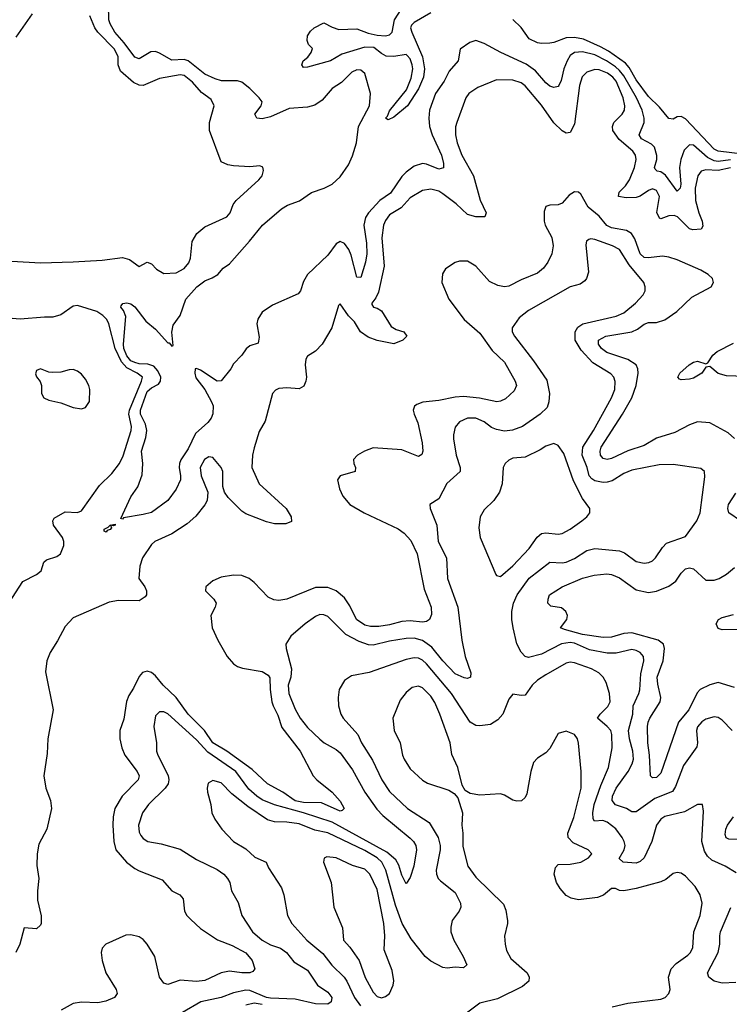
# Model space of a CAD drawing. Header units: inches. Extents: x 2001573 to 2220545, y 644482 to 846830.
# Tile 438 of 656: x 2080849 to 2084304, y 794677 to 799470. Entities that reach past the tile are written whole.
import ezdxf

# ---------------------------------------------------------------- set-up
doc = ezdxf.new("R2010")
doc.units = ezdxf.units.IN
doc.header["$MEASUREMENT"] = 0
doc.layers.add('C0789', color=7, linetype='Continuous')

msp = doc.modelspace()

# ---------------------------------------------------------------- linework, layer by layer
at = {"layer": 'C0789', "color": 5}
for points, elevation in [([(2084310, 798788.2), (2084250, 798780), (2084230, 798782.4), (2084198.5, 798798.5), (2084130, 798859.4), (2084110, 798861.1), (2084085, 798835), (2084068.3, 798790), (2084061.5, 798750), (2084068.8, 798670), (2084064.7, 798650), (2084050, 798635.3), (2083994, 798714), (2083970, 798729), (2083952.9, 798732.9), (2083942.6, 798742.6), (2083940.2, 798750), (2083950.9, 798789.1), (2083951.5, 798808.5), (2083940.2, 798850), (2083924.7, 798864.7), (2083876.8, 798890), (2083865, 798910), (2083889.9, 798970), (2083889.3, 798990.7), (2083879, 799030), (2083851.6, 799090), (2083790, 799197.5), (2083770, 799223.5), (2083750, 799240.6), (2083706.4, 799270), (2083650, 799298.3), (2083590, 799313.9), (2083550.4, 799309.6), (2083530, 799295.5), (2083514.2, 799270), (2083498.6, 799230), (2083485.8, 799174.2), (2083474.3, 799150), (2083470, 799144.8), (2083450, 799139.8), (2083430, 799147), (2083410, 799162.5), (2083360.3, 799220.3), (2083314.2, 799254.2), (2083190.9, 799310), (2083110, 799354.2), (2083070, 799368.4), (2083041.2, 799358.8), (2082993.4, 799326.6), (2082984.2, 799270), (2082940.1, 799219.9), (2082915.2, 799170), (2082873.9, 799110), (2082844, 799030), (2082840.4, 798990), (2082845, 798950), (2082857.9, 798910), (2082903.5, 798810), (2082912.3, 798770), (2082911.8, 798748.2), (2082890, 798743.1), (2082830, 798766.6), (2082810, 798769.8), (2082770, 798756.8), (2082730, 798727.5), (2082710, 798707), (2082654.4, 798625.6), (2082602.7, 798590), (2082547.2, 798530), (2082533.1, 798506.9), (2082524.1, 798470), (2082538.3, 798381.7), (2082538.6, 798330), (2082531.9, 798290), (2082510, 798215.1), (2082490, 798217.4), (2082463.1, 798323.1), (2082451, 798351), (2082430, 798380.3), (2082408.9, 798391.1), (2082390, 798379.3), (2082350, 798324.3), (2082250.2, 798230), (2082230, 798195.1), (2082216.5, 798150), (2082205, 798135), (2082079.4, 798080.6), (2082030, 798046.8), (2082007.9, 798012.1), (2082004.1, 797990), (2082014.7, 797925.3), (2082010, 797895.1), (2081970, 797882), (2081952.1, 797867.9), (2081930, 797836.3), (2081890, 797794.5), (2081877.6, 797770), (2081830, 797711.8), (2081810, 797709.8), (2081730, 797764.8), (2081710, 797772.7), (2081703.8, 797770), (2081701.1, 797750), (2081707.3, 797727.3), (2081750.7, 797670.7), (2081783.2, 797610), (2081790.2, 797590), (2081788.7, 797551.3), (2081781.3, 797530), (2081764.9, 797510), (2081704.5, 797455.5), (2081670, 797380.5), (2081632.9, 797327.1), (2081626.3, 797310), (2081625.7, 797290), (2081632.7, 797250), (2081631.1, 797230), (2081610, 797184), (2081570.6, 797130), (2081490, 797072), (2081450, 797060.7), (2081354.9, 797045.1), (2081350, 797039), (2081342, 797042), (2081390, 797146.8), (2081424, 797196), (2081444.8, 797255.2), (2081447.9, 797310), (2081442.6, 797370), (2081463.2, 797436.8), (2081467.5, 797470), (2081460.9, 797500.9), (2081436.8, 797550), (2081436.7, 797570), (2081470, 797659.4), (2081490, 797678.4), (2081524.1, 797695.9), (2081534.1, 797710), (2081535.9, 797730), (2081521.6, 797761.6), (2081502.8, 797782.8), (2081473.3, 797793.3), (2081430, 797795), (2081410, 797800.6), (2081390, 797809.1), (2081370, 797834.5), (2081356.4, 797870), (2081354.9, 797890), (2081365.5, 798025.5), (2081354.6, 798054.6), (2081342, 798070), (2081342.9, 798077.1), (2081351.9, 798088.1), (2081370, 798092.4), (2081390, 798086.4), (2081410, 798072.7), (2081462.7, 798002.7), (2081510, 797963.6), (2081570, 797897.6), (2081576.5, 797896.5), (2081590, 797880.7), (2081596.2, 797883.8), (2081589.8, 797949.8), (2081596.4, 797983.6), (2081630, 798030.4), (2081657.4, 798110), (2081711.5, 798170), (2081750, 798199.2), (2081786.8, 798213.2), (2081814, 798230), (2081839, 798261), (2081870, 798282.4), (2081968.6, 798391.4), (2082030.9, 798470), (2082123.7, 798550), (2082153.6, 798566.4), (2082211.8, 798588.2), (2082270, 798629.6), (2082331.3, 798650), (2082370, 798668.7), (2082410, 798704.7), (2082450, 798762.8), (2082470, 798807.6), (2082488.9, 798870), (2082499.3, 798950), (2082552.1, 799050), (2082556.5, 799110), (2082528.8, 799208.8), (2082510, 799223.9), (2082490, 799225.2), (2082465.7, 799214.3), (2082415.6, 799164.4), (2082370, 799135.7), (2082321.1, 799078.9), (2082286.2, 799053.8), (2082250, 799044.1), (2082161.8, 799038.2), (2082070, 798997.2), (2082030, 798988.1), (2082003.7, 798990), (2081994.3, 799010), (2082024.6, 799050), (2082028.9, 799070), (2082015.7, 799090), (2081970, 799134.9), (2081930, 799166.1), (2081910, 799172.2), (2081831.7, 799171.7), (2081801.5, 799181.5), (2081750, 799205.1), (2081670, 799270.3), (2081650, 799275.8), (2081590, 799273.2), (2081530, 799307.6), (2081510, 799314.5), (2081487.2, 799312.8), (2081430, 799278.9), (2081410, 799287.1), (2081357.9, 799357.9), (2081312.3, 799410), (2081289, 799450), (2081283.1, 799470), (2081281.9, 799541.9)], 360), ([(2082850, 799503.5), (2082770, 799456.9), (2082756.1, 799443.9), (2082752.4, 799430), (2082757.8, 799410), (2082810.1, 799290), (2082820.7, 799230), (2082815.3, 799190), (2082790, 799133.7), (2082736.8, 799050), (2082670, 798995.1), (2082643.3, 798983.3), (2082629.8, 798990), (2082639.5, 799000.5), (2082650, 799026), (2082732.1, 799127.9), (2082755.3, 799184.7), (2082762.9, 799230), (2082760.7, 799250), (2082750, 799279.6), (2082736.1, 799296.1), (2082730, 799301.1), (2082670, 799290.8), (2082633, 799293), (2082610, 799305.1), (2082573.9, 799333.9), (2082530, 799336.5), (2082418.2, 799301.8), (2082362.8, 799270), (2082250, 799239), (2082230, 799238), (2082222, 799250), (2082229.2, 799270), (2082252.5, 799287.5), (2082268.7, 799310), (2082275.3, 799330), (2082255.3, 799350), (2082249.3, 799369.3), (2082250, 799392), (2082265.2, 799414.8), (2082282, 799430), (2082330, 799455.5), (2082370, 799433.4), (2082402.5, 799422.5), (2082490, 799425.7), (2082545, 799405), (2082590, 799394.3), (2082630, 799391.8), (2082650, 799396.5), (2082662.8, 799410), (2082674.2, 799470), (2082735.4, 799564.6)], 340), ([(2080810, 798294.9), (2080950, 798287.1), (2081110, 798291.7), (2081250, 798299.2), (2081350, 798312.9), (2081382.9, 798302.9), (2081430, 798268.4), (2081470, 798290.4), (2081490, 798282), (2081515.2, 798255.2), (2081550, 798234.9), (2081610, 798238.5), (2081650, 798259), (2081673, 798287), (2081681.2, 798310), (2081688, 798390), (2081710.9, 798430), (2081750, 798461.3), (2081857, 798510), (2081873.6, 798530), (2081887.6, 798570), (2081903, 798590), (2082012.7, 798690), (2082029, 798710), (2082036, 798736), (2082032.7, 798752.7), (2082018, 798758), (2081970, 798754.5), (2081890, 798758.7), (2081863.1, 798763.1), (2081830, 798778), (2081772.4, 798930), (2081773.6, 798970), (2081796, 799050), (2081781.1, 799081.1), (2081734.8, 799114.8), (2081690, 799165.9), (2081650, 799198.5), (2081630, 799202.3), (2081530, 799184.5), (2081450, 799150.4), (2081430, 799151.1), (2081403.7, 799163.7), (2081339.9, 799219.9), (2081328.4, 799250), (2081328.3, 799290), (2081310, 799326.5), (2081229.2, 799410), (2081215.3, 799430), (2081190, 799488.5)], 380), ([(2080910, 799498), (2080830, 799385.2)], 380), ([(2084370, 798816.1), (2084250, 798829.7), (2084230, 798839.7), (2084090, 798987.5), (2084070, 798999.4), (2084050, 798997.6), (2084030, 798986), (2084010, 798989.7), (2083963.6, 799043.6), (2083910, 799095.4), (2083850, 799177.1), (2083817.2, 799237.2), (2083798.9, 799258.9), (2083716.3, 799316.3), (2083677.1, 799337.1), (2083594.5, 799374.5), (2083550, 799384), (2083510, 799382.5), (2083450, 799359.2), (2083430, 799355.6), (2083390, 799353.5), (2083370, 799358), (2083330, 799377.4), (2083290, 799431.2), (2083250, 799471.6)], 340), ([(2084310, 798749.7), (2084250, 798735.4), (2084190, 798739.5), (2084167.7, 798732.3), (2084150.8, 798710), (2084137.4, 798650), (2084139.9, 798590), (2084155.4, 798530), (2084172.1, 798490), (2084175.6, 798464.4), (2084166.4, 798450), (2084126.7, 798446.7), (2084110, 798451.5), (2084051.9, 798510), (2084036.3, 798516.3), (2084010, 798516), (2083970, 798499.9), (2083964.2, 798504.2), (2083951.8, 798531.8), (2083964.2, 798610), (2083950, 798638.6), (2083930, 798646.4), (2083910, 798638.5), (2083870, 798610.8), (2083850, 798603.9), (2083802.5, 798602.5), (2083764.7, 798610), (2083767.6, 798630), (2083798.4, 798661.6), (2083817.7, 798690), (2083842.3, 798750), (2083850.4, 798790), (2083846.8, 798810), (2083835, 798830), (2083767.5, 798887.5), (2083737.2, 798930), (2083734.7, 798950), (2083741.2, 798970), (2083782.3, 799010), (2083793, 799030), (2083795.2, 799050), (2083787.3, 799090), (2083753.2, 799170), (2083737.4, 799190), (2083711.4, 799210), (2083670, 799225.7), (2083650, 799227), (2083610, 799215), (2083587.6, 799192.4), (2083574.7, 799150), (2083550, 798960.9), (2083530, 798920.4), (2083510, 798917.6), (2083490, 798929.8), (2083450, 798968.7), (2083390, 799053.9), (2083310, 799147.8), (2083290, 799163.2), (2083250, 799175.6), (2083170, 799176.5), (2083080, 799140), (2083035.9, 799110), (2083021, 799090), (2082976.8, 798970), (2082971.4, 798948.6), (2082970.7, 798910), (2082978.8, 798870), (2083001.9, 798810), (2083058.3, 798710), (2083091.2, 798591.2), (2083120.2, 798530), (2083114, 798510), (2083070, 798509.9), (2083030, 798522), (2082974.3, 798574.3), (2082910, 798622), (2082890, 798635.3), (2082850, 798644.7), (2082810, 798637.8), (2082750, 798602.5), (2082706.3, 798553.7), (2082650, 798520.2), (2082630, 798492.9), (2082621, 798470), (2082611.7, 798408.3), (2082623.8, 798270), (2082596.4, 798143.6), (2082583.6, 798116.4), (2082562.7, 798090), (2082563.2, 798083.2), (2082571.5, 798071.5), (2082590, 798066.4), (2082610, 798053.4), (2082657, 797977), (2082682.3, 797962.3), (2082719.5, 797950), (2082734, 797930), (2082714.4, 797910), (2082670, 797892.3), (2082590, 797908.1), (2082545.2, 797925.2), (2082507.6, 797950), (2082479.8, 797999.8), (2082449.2, 798029.2), (2082410, 798086.6), (2082402, 798078), (2082369.3, 797970.7), (2082321.5, 797890), (2082290, 797855.8), (2082250, 797832.3), (2082242.2, 797817.8), (2082239.7, 797790), (2082244.6, 797730), (2082242.7, 797710), (2082233.2, 797686.8), (2082210, 797673.2), (2082150, 797678.6), (2082110, 797674.2), (2082093.8, 797666.2), (2082080.3, 797650), (2082043.4, 797516.6), (2082014.8, 797465.2), (2081990, 797386), (2081982.9, 797350), (2081979.7, 797290), (2082014.7, 797210), (2082147, 797090), (2082170.4, 797050), (2082172.1, 797027.9), (2082144.2, 797015.8), (2082090, 797016.5), (2082050, 797026.6), (2081950, 797065.3), (2081930, 797077.2), (2081863.9, 797143.9), (2081846, 797170), (2081837.8, 797197.8), (2081837.7, 797270), (2081830, 797290.6), (2081790, 797339.4), (2081770, 797342.9), (2081748.9, 797330), (2081728.1, 797290), (2081732.2, 797250), (2081765.2, 797170), (2081761.8, 797130), (2081750.7, 797109.3), (2081706.1, 797053.9), (2081664.4, 797015.6), (2081590, 796967), (2081506.3, 796930), (2081490, 796914.8), (2081446.6, 796850), (2081433.2, 796810), (2081429.3, 796750.7), (2081458.4, 796710), (2081466.7, 796690), (2081466, 796670), (2081459.6, 796660.4), (2081430, 796642), (2081330, 796642.7), (2081285.3, 796634.7), (2081110, 796558.4), (2081070, 796516.8), (2081033.5, 796446.5), (2080997.9, 796390), (2080980.5, 796350), (2080975.3, 796295.3), (2081012.5, 796110), (2080985.4, 795970), (2080982.3, 795897.7), (2080966.7, 795790), (2080975.5, 795730), (2080998.2, 795670), (2081003.5, 795630), (2080980.7, 795530), (2080942.5, 795457.5), (2080933.9, 795410), (2080932.8, 795352.8), (2080942, 795290), (2080934.9, 795230), (2080936.3, 795183.7), (2080952.8, 795107.2), (2080953, 795070), (2080950, 795062), (2080930, 795045.2), (2080870, 795049), (2080850.3, 794970), (2080830.2, 794929.8)], 380), ([(2084330, 797431.6), (2084299.3, 797459.3), (2084210, 797507.5), (2084150, 797512.2), (2084110, 797497.8), (2084039.3, 797460.7), (2083950, 797432.3), (2083890, 797397.7), (2083810, 797371.6), (2083730, 797334), (2083709.2, 797329.2), (2083690, 797334.8), (2083682.9, 797342.8), (2083677.3, 797350), (2083674.5, 797370), (2083680.7, 797390), (2083783.7, 797550), (2083828.7, 797630), (2083851.1, 797690), (2083859.7, 797750), (2083858.5, 797770), (2083849.9, 797790), (2083810, 797815.5), (2083707.3, 797850), (2083681, 797870), (2083667.8, 797890), (2083667.2, 797910), (2083702.9, 797930), (2083830, 797950.9), (2083856.8, 797963.1), (2083890, 797988), (2083910, 797995.7), (2083950, 797996.8), (2083990, 798009.5), (2084048.7, 798050), (2084120.9, 798119.1), (2084216.2, 798170), (2084227.3, 798190), (2084221.6, 798210), (2084200.7, 798230), (2084165.1, 798250), (2084050, 798300.6), (2084010, 798313.7), (2083978.3, 798318.3), (2083910, 798310.8), (2083890, 798312.7), (2083869.5, 798329.5), (2083843.3, 798403.3), (2083828.6, 798428.5), (2083803.8, 798443.8), (2083730, 798456.7), (2083707.7, 798467.7), (2083670, 798513.3), (2083617.5, 798557.5), (2083580.9, 798620.9), (2083570, 798629.8), (2083550, 798632.8), (2083524.1, 798615.9), (2083490, 798577.7), (2083470, 798568.3), (2083430, 798567.6), (2083410, 798561.2), (2083403.4, 798536.6), (2083402.6, 798490), (2083407.8, 798470), (2083440.1, 798410), (2083447.2, 798370), (2083439.3, 798330), (2083421.2, 798290), (2083399.9, 798260.1), (2083370, 798236.4), (2083290, 798203.9), (2083230, 798173.3), (2083210, 798169.9), (2083176.4, 798176.4), (2083135.8, 798195.8), (2083070, 798270.9), (2083030, 798294.8), (2082990, 798294.8), (2082970, 798288), (2082922.4, 798257.6), (2082907.1, 798232.9), (2082904, 798190), (2082939.2, 798110), (2083013.6, 798010), (2083090, 797943.5), (2083150, 797860.5), (2083210, 797803.2), (2083261.3, 797710), (2083267.2, 797690), (2083256.5, 797663.5), (2083215.1, 797624.9), (2083190, 797612.8), (2083172, 797610), (2083088, 797628), (2083010, 797635.2), (2082970, 797632.8), (2082890, 797616.2), (2082812.4, 797607.6), (2082782.6, 797597.4), (2082771.3, 797588.7), (2082765.4, 797570), (2082769.4, 797550), (2082787.8, 797507.8), (2082808.8, 797410), (2082811.7, 797370), (2082806.6, 797353.4), (2082790, 797343.5), (2082710, 797376.2), (2082570, 797386.2), (2082528.4, 797370), (2082494.4, 797350), (2082474, 797330), (2082476, 797310), (2082484.6, 797290), (2082483, 797270), (2082409.5, 797250.5), (2082396.9, 797230), (2082406.8, 797186.8), (2082421.5, 797150), (2082456.9, 797110), (2082526, 797070), (2082691.6, 796991.6), (2082721.5, 796970), (2082754.2, 796934.2), (2082784.8, 796870), (2082817.8, 796697.8), (2082852.8, 796610), (2082854.4, 796574.4), (2082844.6, 796550), (2082830, 796540.3), (2082810, 796537.4), (2082750, 796543.4), (2082710, 796541.4), (2082650, 796525.2), (2082596.8, 796516.8), (2082556.9, 796516.9), (2082530, 796523), (2082489.3, 796550), (2082456.5, 796616.5), (2082430, 796655.4), (2082390, 796689.3), (2082350, 796706.7), (2082290, 796706.9), (2082150, 796649.9), (2082110, 796642.7), (2082085.9, 796645.9), (2082059, 796659), (2081990, 796731), (2081965.6, 796750), (2081930, 796764.1), (2081890, 796765.8), (2081830, 796756.2), (2081790, 796739.4), (2081755.5, 796710), (2081753.8, 796690), (2081793.8, 796650), (2081805.8, 796630), (2081800.2, 796610), (2081779, 796570), (2081786.3, 796510), (2081813.8, 796450), (2081858.9, 796370), (2081890, 796334.7), (2081910, 796322.2), (2081933.9, 796313.9), (2082030, 796297.9), (2082059.4, 796279.4), (2082066.8, 796266.8), (2082068.2, 796210), (2082076.9, 796150), (2082082.3, 796130), (2082105.4, 796085.4), (2082124.7, 796024.7), (2082214, 795910), (2082277.4, 795790), (2082295.8, 795770), (2082370.4, 795710), (2082410, 795666), (2082428.5, 795630), (2082419.7, 795620.3), (2082410, 795618), (2082317.8, 795657.8), (2082230, 795659.9), (2082190, 795667.2), (2082130.2, 795710.2), (2082055.3, 795750), (2081980.1, 795820.1), (2081856.9, 795910), (2081789.5, 795949.5), (2081748.5, 796010), (2081669.8, 796089.8), (2081610.3, 796170), (2081547.1, 796230), (2081510, 796275.7), (2081490, 796292.7), (2081470, 796299.2), (2081447.2, 796292.8), (2081430, 796273), (2081403.4, 796216.6), (2081379.7, 796180.3), (2081369.2, 796150.8), (2081355.2, 796064.8), (2081336.8, 796010), (2081335.9, 795970), (2081346.2, 795926.2), (2081361.4, 795890), (2081420.2, 795810), (2081430.2, 795790), (2081425.8, 795770), (2081348.4, 795690), (2081311.9, 795630), (2081303.5, 795590), (2081303, 795550), (2081306.8, 795470), (2081317.8, 795430), (2081369.2, 795370), (2081410, 795338.4), (2081430, 795326.4), (2081542.6, 795282.6), (2081590, 795230.2), (2081629.4, 795209.4), (2081644.4, 795190), (2081651.6, 795130), (2081662.7, 795110), (2081682, 795090), (2081730, 795047.1), (2081811.6, 794991.6), (2081883, 794963), (2081950, 794927.1), (2081981.3, 794890), (2081993.6, 794850), (2081983.4, 794836.6), (2081969.3, 794830.7), (2081930, 794830.5), (2081870, 794839.2), (2081830, 794829.8), (2081750, 794792.6), (2081710, 794787.8), (2081630, 794794.8), (2081570, 794773.3), (2081550, 794781), (2081530, 794809.6), (2081507.6, 794910), (2081470, 794969.9), (2081450, 794992.7), (2081430, 795005.2), (2081390, 795016.1), (2081365.7, 795014.3), (2081268.9, 794970), (2081251.3, 794950), (2081245.8, 794930), (2081251, 794890), (2081268.4, 794830), (2081318.6, 794750), (2081323.2, 794730), (2081310.3, 794710), (2081267.6, 794692.4), (2081230, 794684.9), (2081150, 794687.2), (2081110, 794681.6), (2081051.2, 794648.8)], 420), ([(2084317.4, 796010), (2084270, 796059.8), (2084250, 796073.6), (2084230, 796075.9), (2084190, 796065.8), (2084170, 796051.8), (2084150, 796027.3), (2084144.2, 796010), (2084149.4, 795950), (2084146.5, 795930), (2084080.4, 795839.6), (2084042.6, 795737.4), (2084027, 795713), (2083941, 795679), (2083850, 795614), (2083830, 795614.6), (2083803.9, 795630), (2083750, 795648.2), (2083733.1, 795670), (2083734.7, 795690), (2083753.9, 795730), (2083812.1, 795810), (2083831.8, 795848.2), (2083837.5, 795870), (2083835, 795910), (2083817.3, 795970), (2083813.4, 796010), (2083834.1, 796090), (2083836.7, 796130), (2083864.1, 796190), (2083867.8, 796207.8), (2083873.8, 796286.2), (2083887.5, 796350), (2083885.5, 796370), (2083870.8, 796390), (2083850, 796400.2), (2083830, 796403.9), (2083753.1, 796386.9), (2083710, 796386.5), (2083623.1, 796403.1), (2083550, 796435), (2083530, 796439.1), (2083487.7, 796432.3), (2083390, 796381.3), (2083326.1, 796366.1), (2083310, 796369.8), (2083290, 796392.1), (2083270, 796431.6), (2083251.8, 796510), (2083245.6, 796550), (2083245.9, 796590), (2083253.8, 796630), (2083270.5, 796670), (2083330, 796750.8), (2083430, 796828.7), (2083490, 796825.7), (2083510, 796829.5), (2083550, 796848.1), (2083610, 796886), (2083650, 796895.4), (2083770, 796884.5), (2083794.2, 796874.2), (2083850, 796833), (2083890, 796823.8), (2083912.9, 796827.1), (2083930, 796835.2), (2083944.7, 796850), (2083978.8, 796901.2), (2083998.3, 796921.7), (2084090, 796955.2), (2084145.7, 797030), (2084161.4, 797070), (2084185.1, 797245.1), (2084182.9, 797270), (2084164.9, 797284.9), (2084030, 797305), (2083963.1, 797303.1), (2083830, 797277.6), (2083790, 797261.1), (2083734.4, 797225.6), (2083710, 797218.5), (2083690, 797217.7), (2083650, 797225.8), (2083634.6, 797234.6), (2083621.5, 797250), (2083611.8, 797290), (2083587.3, 797350), (2083590.5, 797389.5), (2083643.2, 797470), (2083730.5, 797630), (2083746.2, 797670), (2083749, 797709), (2083742.4, 797730), (2083726.5, 797746.5), (2083639, 797799), (2083582.2, 797862.2), (2083553.8, 797910), (2083553.9, 797950), (2083566, 797974), (2083590.3, 797989.7), (2083752.7, 798027.3), (2083790, 798043.5), (2083847.2, 798090), (2083884.4, 798130), (2083894, 798150), (2083895.1, 798170), (2083887.4, 798190), (2083816.5, 798276.5), (2083770, 798350.6), (2083735.8, 798370), (2083650, 798400.8), (2083630, 798404), (2083619.5, 798400.5), (2083608.1, 798391.9), (2083605.9, 798374.1), (2083618.2, 798241.8), (2083609.5, 798210.5), (2083600.9, 798199), (2083577.1, 798182.9), (2083530, 798168.9), (2083325.9, 798054.1), (2083281.4, 798018.6), (2083247.5, 797970), (2083247.5, 797950), (2083258.7, 797930), (2083350, 797810.2), (2083414.9, 797714.9), (2083427.9, 797650), (2083426, 797610), (2083417, 797583), (2083383.1, 797550), (2083297.1, 797490), (2083248.8, 797471.2), (2083210, 797467.6), (2083170, 797474.9), (2083145.7, 797485.6), (2083110, 797512.2), (2083070, 797529.9), (2083029, 797531), (2082990, 797513.1), (2082970, 797486.6), (2082960.7, 797450), (2082960.7, 797430), (2082974.8, 797350), (2082993.5, 797290), (2082993.4, 797270), (2082928.4, 797211.6), (2082890, 797138), (2082846, 797110), (2082847.2, 797090), (2082880.7, 797010), (2082887, 796930), (2082927.5, 796850), (2082932.6, 796750), (2082981.5, 796610), (2083002.5, 796450), (2083018.4, 796370), (2083046, 796290), (2083044, 796270), (2083030, 796264), (2083013.8, 796266.2), (2082970, 796286.7), (2082910, 796348.7), (2082855.6, 796415.6), (2082810, 796448.3), (2082770, 796458.8), (2082730, 796458.5), (2082650, 796445.5), (2082570, 796425.2), (2082547.1, 796427.1), (2082502.6, 796442.6), (2082437.1, 796477.1), (2082350, 796564.5), (2082330, 796573.2), (2082310, 796574), (2082290, 796565.3), (2082238.9, 796530), (2082168.4, 796470), (2082145.3, 796430), (2082145.7, 796410), (2082171.9, 796310), (2082169, 796270), (2082156.8, 796230), (2082159.8, 796190), (2082190, 796113.4), (2082213.8, 796070), (2082250, 796023.9), (2082310, 795968.7), (2082332.2, 795950), (2082390, 795917.3), (2082410, 795901.1), (2082470, 795819.3), (2082530, 795710.2), (2082587.5, 795627.5), (2082616.7, 795596.7), (2082750, 795485.8), (2082766.5, 795470), (2082778, 795450), (2082781, 795430), (2082768.2, 795350), (2082750, 795294), (2082733.1, 795266.9), (2082730, 795263.7), (2082710, 795306), (2082694.3, 795354.3), (2082680.7, 795380.7), (2082637.2, 795417.2), (2082370, 795564.7), (2082230, 795609.7), (2082090, 795647.5), (2082030, 795672.8), (2082003.7, 795690), (2081965, 795725), (2081901.2, 795810), (2081764.2, 795904.2), (2081710, 795964.6), (2081570, 796090.7), (2081550, 796100.4), (2081530, 796101.1), (2081510, 796081.6), (2081501.3, 796030), (2081515.8, 795950), (2081515.3, 795910), (2081520.9, 795890), (2081571.6, 795791.6), (2081575.3, 795770), (2081571.5, 795750), (2081558, 795730), (2081475.6, 795650), (2081447.4, 795610), (2081428.1, 795550), (2081430, 795514.8), (2081438.3, 795498.3), (2081450, 795484), (2081473.4, 795470), (2081538.3, 795458.3), (2081630, 795432.5), (2081710, 795381.8), (2081810, 795333.4), (2081843.2, 795310), (2081861.5, 795290), (2081871.5, 795270), (2081880.3, 795230), (2081912.8, 795172.8), (2081931, 795110), (2081981.8, 795030), (2082030, 794989.3), (2082070, 794967.2), (2082118.9, 794950), (2082147.3, 794930), (2082184.2, 794884.2), (2082250, 794843.6), (2082299.7, 794770), (2082350, 794737.1), (2082368.2, 794710), (2082366, 794690), (2082350, 794678.8), (2082290, 794679.6), (2082190, 794702.3), (2082070, 794706.8), (2082050, 794711.1), (2081970, 794745), (2081950, 794745.4), (2081890, 794733.1), (2081829.7, 794710.3), (2081730.7, 794689.3), (2081642.4, 794637.6)], 440), ([(2080796, 796630), (2080865, 796735), (2080931.1, 796770), (2080952.7, 796787.3), (2080966.2, 796830), (2080979, 796841), (2081030, 796857.1), (2081047.4, 796870), (2081063.4, 796910), (2081063.7, 796930), (2081057.1, 796950), (2081014.2, 797010), (2081009.8, 797030), (2081016, 797044), (2081070, 797075.2), (2081130, 797071.6), (2081150, 797078.9), (2081237.7, 797202.3), (2081298.3, 797261.7), (2081335, 797310), (2081353.1, 797346.9), (2081391.4, 797470), (2081393.2, 797490), (2081381.1, 797550), (2081383.1, 797570), (2081442.7, 797710), (2081446.3, 797730), (2081421, 797750), (2081370, 797775.3), (2081343.9, 797803.9), (2081313.5, 797870), (2081282.8, 797990), (2081272.6, 798010), (2081254.2, 798030), (2081225, 798050), (2081130, 798078.1), (2081110, 798075.5), (2081050, 798033.5), (2081010, 798021.3), (2080970, 798022), (2080851.9, 798011.9), (2080750, 798019.9)], 380), ([(2084470, 797729.4), (2084290, 797737), (2084250, 797747.6), (2084210, 797781.1), (2084190, 797778), (2084171.1, 797750), (2084130, 797724.9), (2084110, 797719.8), (2084070, 797716.3), (2084060.9, 797720.9), (2084053.6, 797730), (2084062.6, 797750), (2084108.5, 797790), (2084130, 797802.6), (2084150, 797807.5), (2084190, 797795.2), (2084199.6, 797800.4), (2084223.3, 797836.7), (2084244.3, 797855.7), (2084324.8, 797895.2)], 380), ([(2084359.1, 797030), (2084302.3, 797070), (2084296.1, 797090), (2084299.9, 797110), (2084335.3, 797164.7)], 420), ([(2084330, 796219.4), (2084250, 796243.4), (2084210, 796232.5), (2084162.3, 796210), (2084147, 796193), (2084106.6, 796110), (2084056.9, 796050), (2083970, 795802.3), (2083950, 795781.5), (2083930, 795779.8), (2083920.4, 795790), (2083916, 795890), (2083906.9, 795950), (2083906.4, 796030), (2083908.6, 796050), (2083917.4, 796070), (2083966.7, 796150), (2083971.4, 796170), (2083955.3, 796235.3), (2083952.6, 796270), (2083981.6, 796350), (2083989.2, 796410), (2083983.9, 796430), (2083957.7, 796450), (2083830, 796485.3), (2083790, 796482.7), (2083730, 796465), (2083690, 796463), (2083590, 796477.3), (2083501, 796501), (2083482, 796510), (2083513.6, 796550), (2083516.5, 796570), (2083508.9, 796590), (2083487.1, 796607.1), (2083434.8, 796614.8), (2083420.7, 796630), (2083421.3, 796650), (2083429, 796671), (2083489.9, 796710.1), (2083590, 796751.8), (2083646.1, 796766.1), (2083707.6, 796772.4), (2083730, 796770.1), (2083770, 796752.4), (2083850, 796694.6), (2083910, 796681.5), (2083950, 796688.5), (2084010, 796712), (2084042.9, 796737.1), (2084070, 796776.5), (2084090, 796796.9), (2084110, 796801.6), (2084130, 796796.9), (2084190, 796742.3), (2084230, 796741.1), (2084254.7, 796750), (2084290, 796770.9), (2084330, 796803.5)], 420), ([(2084350, 796501.1), (2084270, 796499.6), (2084250, 796506.5), (2084240.5, 796530), (2084251, 796550), (2084270, 796559.8), (2084324.9, 796575.1)], 380), ([(2084337.4, 795317.4), (2084284.2, 795350), (2084218.3, 795378.3), (2084197.9, 795397.9), (2084183, 795423), (2084170.5, 795470), (2084178, 795618), (2084174, 795650), (2084150, 795649.2), (2084086.4, 795613.6), (2083990, 795592.2), (2083970, 795579.3), (2083949.5, 795550), (2083926.9, 795470), (2083890, 795390.9), (2083870, 795372.2), (2083850, 795364.9), (2083787.6, 795370), (2083767.8, 795387.8), (2083791.8, 795430), (2083796.3, 795450), (2083792.5, 795470), (2083782.3, 795490), (2083751.6, 795531.6), (2083710, 795563.4), (2083687.8, 795572.2), (2083648.4, 795568.5), (2083640.7, 795580.7), (2083639.6, 795610), (2083646.2, 795650), (2083677.8, 795742.2), (2083715.8, 795830), (2083734.5, 795925.5), (2083731.9, 795990), (2083726.5, 796010), (2083710, 796029.9), (2083662.2, 796070), (2083675.5, 796090), (2083713.3, 796126.7), (2083723.9, 796150), (2083721.1, 796190), (2083704.2, 796244.2), (2083689.8, 796270), (2083668.5, 796290), (2083632.8, 796310), (2083550, 796340.2), (2083530, 796342.2), (2083510, 796337.3), (2083410, 796281.6), (2083370, 796254.3), (2083343.5, 796230), (2083310, 796181.7), (2083290, 796179.7), (2083250, 796186.6), (2083230, 796162.7), (2083201.8, 796090), (2083177.2, 796062.8), (2083141.3, 796038.7), (2083090, 796032.7), (2083070, 796033.8), (2083042.5, 796050), (2082951, 796190), (2082830, 796335), (2082810, 796352.7), (2082790, 796361.8), (2082770, 796363.2), (2082730, 796354.9), (2082550, 796292.7), (2082463.8, 796276.2), (2082430, 796252.7), (2082403.7, 796210), (2082399.5, 796170), (2082402, 796130), (2082412.2, 796090), (2082424.2, 796070), (2082495, 795990), (2082513, 795950), (2082566.2, 795866.2), (2082611.6, 795770), (2082650, 795713.2), (2082737.8, 795630), (2082842, 795562), (2082886.5, 795490), (2082896.7, 795450), (2082896.5, 795430), (2082877.2, 795330), (2082878, 795310), (2082886.2, 795290), (2082897.7, 795277.7), (2082970, 795221.8), (2082995.6, 795170), (2082996.5, 795150), (2082988.6, 795131.4), (2082954.3, 795085.7), (2082947.5, 795052.5), (2082948.8, 795030), (2082962.1, 794990), (2083008.9, 794910), (2083025.5, 794870), (2083010, 794854.5), (2082970, 794858.9), (2082930, 794853.1), (2082910, 794856.2), (2082850, 794886.5), (2082822.6, 794910), (2082755.7, 794995.7), (2082711.7, 795070), (2082679.5, 795159.5), (2082632.3, 795330), (2082611.4, 795370), (2082589.9, 795390), (2082530, 795425.6), (2082350, 795511.5), (2082285.6, 795525.6), (2082210, 795556.1), (2082150, 795563.7), (2082090, 795564.8), (2082055, 795575), (2081959.5, 795639.5), (2081882, 795702), (2081830, 795755.9), (2081790, 795766), (2081766.8, 795753.2), (2081762.2, 795730), (2081764.1, 795710), (2081779.6, 795650), (2081783.8, 795610), (2081798.5, 795578.5), (2081832.4, 795530), (2081890.5, 795470), (2081950, 795434), (2081993.8, 795393.8), (2082048.6, 795368.6), (2082060.9, 795340.9), (2082123.7, 795243.7), (2082135.6, 795210), (2082152.2, 795110), (2082173.6, 795070), (2082247.6, 794990), (2082324.2, 794924.2), (2082368.4, 794868.4), (2082428.4, 794810), (2082442.2, 794790), (2082478.7, 794710), (2082508, 794670)], 460), ([(2083734.3, 794665.7), (2083810, 794683.2), (2083970, 794702.6), (2083992.3, 794710), (2084009.6, 794730), (2084016.3, 794750), (2084008.8, 794810), (2084020.3, 794850), (2084044.8, 794875.2), (2084102.8, 794917.2), (2084114.8, 794930), (2084126.2, 794953.8), (2084130.7, 795030), (2084162, 795110), (2084172.5, 795170), (2084161.6, 795210), (2084137.4, 795250), (2084090, 795301), (2084070, 795315.1), (2084050, 795319.7), (2084030, 795314.3), (2083994.6, 795285.4), (2083970, 795273.6), (2083850, 795241.2), (2083789.7, 795229.7), (2083770, 795231.8), (2083750, 795240.7), (2083730, 795240.5), (2083690.8, 795209.2), (2083662.7, 795197.3), (2083570, 795185.9), (2083534, 795194), (2083510, 795207.5), (2083480.2, 795240.2), (2083462.8, 795270), (2083451.3, 795310), (2083457.2, 795342.8), (2083470, 795357.6), (2083530, 795359.9), (2083580.4, 795370), (2083618.2, 795390), (2083634.7, 795410), (2083617.6, 795430), (2083543.5, 795463.5), (2083520.2, 795490), (2083518.4, 795510), (2083546.4, 795586.4), (2083583, 795730), (2083582.5, 795810), (2083570, 795948), (2083564.4, 795970), (2083550.9, 795990), (2083510, 796007.4), (2083470, 795995.1), (2083430, 795922), (2083410, 795901.6), (2083370, 795875.6), (2083350, 795853.6), (2083337.4, 795810), (2083318, 795702), (2083310, 795683.7), (2083291.6, 795668.4), (2083270, 795666), (2083250, 795671.6), (2083210, 795695.6), (2083190, 795701.6), (2083090, 795695.1), (2083042.7, 795702.7), (2083018, 795718), (2083003.6, 795743.6), (2082983, 795830), (2082952.5, 795892.5), (2082944.8, 795950), (2082895.3, 796090), (2082870, 796146.2), (2082850, 796177.4), (2082810, 796218.5), (2082790, 796226.2), (2082760.6, 796219.4), (2082730, 796195.6), (2082701.6, 796158.4), (2082666.2, 796070), (2082672, 796010), (2082702, 795950), (2082712.3, 795890), (2082720.2, 795870), (2082750, 795824.2), (2082810, 795768.8), (2082834.2, 795754.2), (2082939, 795719), (2082963.6, 795703.6), (2082982.3, 795682.3), (2083004.6, 795610), (2083001.5, 795550), (2083007.1, 795510), (2083006.2, 795446.2), (2083030.3, 795350), (2083070, 795296.9), (2083204.3, 795164.3), (2083215.6, 795135.6), (2083223.7, 795083.7), (2083224.5, 795070), (2083210.2, 795009.8), (2083212.6, 794970), (2083219.8, 794939.8), (2083240.6, 794900.6), (2083319.5, 794830), (2083330.3, 794810), (2083327.2, 794790), (2083296.4, 794763.6), (2083175.9, 794704.1), (2083090, 794682.4), (2083018.7, 794630)], 480), ([(2084397.1, 795477.1), (2084301.5, 795481.5), (2084288.4, 795488.4), (2084283.3, 795503.3), (2084286.5, 795530), (2084295.3, 795550), (2084324.1, 795590)], 440), ([(2084335.9, 794784.1), (2084270, 794779.6), (2084229.7, 794790), (2084204.5, 794810), (2084198.4, 794830), (2084250.6, 794929.4), (2084258.7, 794970), (2084257.5, 795010), (2084261.9, 795030), (2084311.7, 795148.3)], 460), ([(2082030, 794675.6), (2081990, 794682.1), (2081950, 794673.3)], 460)]:
    msp.add_lwpolyline(points, dxfattribs=dict(at, elevation=elevation))
for points, elevation in [([(2080950, 797770.6), (2080930, 797762), (2080925.7, 797745.7), (2080930, 797730.8), (2080948.8, 797708.8), (2080954.9, 797690), (2080955.5, 797650), (2080966.8, 797630), (2080990, 797618), (2081050, 797604.9), (2081110, 797582.3), (2081150, 797576), (2081170, 797582), (2081188.7, 797611.3), (2081189.8, 797670), (2081185.1, 797690), (2081170, 797719.6), (2081150, 797744.2), (2081130, 797759.7), (2081110, 797766.6), (2081090, 797766.3), (2081050, 797754.7), (2081010, 797752.8), (2080990, 797754.7)], 420), ([(2083450, 797407.8), (2083410, 797394.8), (2083383.3, 797376.7), (2083310, 797340.4), (2083250, 797335.1), (2083230, 797326), (2083212.4, 797310), (2083203.1, 797290), (2083198, 797210), (2083185.3, 797170), (2083156.9, 797130), (2083110, 797083.5), (2083091.4, 797050), (2083083.7, 796996.3), (2083091.2, 796950), (2083166.7, 796770), (2083170, 796764.9), (2083190, 796760.4), (2083250, 796811.5), (2083330, 796896.1), (2083368.9, 796951.1), (2083390, 796968.4), (2083410, 796972.6), (2083470, 796965.8), (2083490, 796968.5), (2083529.7, 796990), (2083586, 797030), (2083609.6, 797050), (2083624.5, 797070), (2083625.1, 797090), (2083590, 797139.7), (2083544.7, 797224.7), (2083497.9, 797357.9), (2083470, 797397)], 460), ([(2081305.6, 797005.6), (2081291.1, 797008.9), (2081295.9, 796995.9), (2081290, 796987.8), (2081275.6, 796984.4), (2081270, 796976), (2081260.7, 796980.7), (2081260.7, 796990), (2081280.2, 796999.8), (2081289.4, 797010), (2081314, 797014), (2081314, 797010)], 360), ([(2082344.7, 795395.3), (2082330.7, 795389.3), (2082327.7, 795370), (2082365.7, 795270), (2082378.5, 795150), (2082420.2, 795050), (2082424.9, 794990), (2082455.6, 794955.6), (2082502.6, 794890), (2082531.7, 794808.3), (2082570, 794736.5), (2082590, 794715.5), (2082610, 794709.3), (2082630, 794714.7), (2082649.7, 794730), (2082667.4, 794770), (2082671, 794791), (2082661.8, 794841.8), (2082623.1, 794943.1), (2082626.6, 795010), (2082621.3, 795070), (2082590, 795236.9), (2082554.4, 795310), (2082530, 795335.6), (2082470, 795353.6), (2082390, 795390.7)], 480)]:
    msp.add_lwpolyline(points, close=True, dxfattribs=dict(at, elevation=elevation))

doc.saveas('drawing.dxf')
